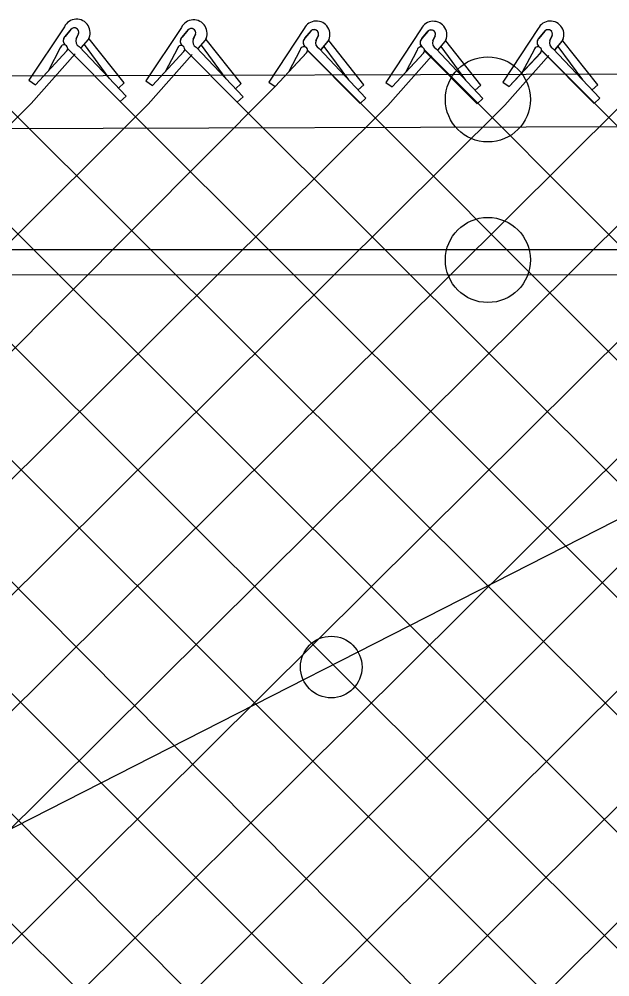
# Model space of a CAD drawing. Extents: x 0 to 2.85, y -0.1 to 1.83.
# Drawn here: x 0.4432 to 0.4839, y 0.8604 to 0.9263 of the extents above; entities that cross this region are included whole.
import ezdxf

# ---------------------------------------------------------------- set-up
doc = ezdxf.new("R2010")
doc.units = 0
doc.layers.add('sb_Chainlink Fence', color=7, linetype='Continuous')
doc.layers.add('sb_Existing Structural Steel', color=7, linetype='Continuous')

msp = doc.modelspace()

# ---------------------------------------------------------------- linework, layer by layer
at = {"layer": 'sb_Chainlink Fence'}
for p, q in [((0.44631208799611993, 0.9257917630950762), (0.44387561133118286, 0.9221028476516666)), ((0.454368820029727, 0.9257470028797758), (0.45193234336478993, 0.9220580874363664)), ((0.4463596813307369, 0.9251229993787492), (0.446804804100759, 0.9256500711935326)), ((0.4467637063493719, 0.925606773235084), (0.4463596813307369, 0.9251229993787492)), ((0.4472858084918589, 0.9253212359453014), (0.4471222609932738, 0.9249669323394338)), ((0.4471228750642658, 0.9249794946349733), (0.447285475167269, 0.9253132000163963)), ((0.4480008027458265, 0.9249863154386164), (0.4480318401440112, 0.9250591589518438)), ((0.45441641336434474, 0.9250782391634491), (0.4548615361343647, 0.9256053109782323)), ((0.45482043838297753, 0.925562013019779), (0.45441641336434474, 0.9250782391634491)), ((0.45534254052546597, 0.9252764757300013), (0.45517899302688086, 0.9249221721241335)), ((0.4551796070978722, 0.9249347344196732), (0.4553422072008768, 0.925268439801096)), ((0.46282662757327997, 0.9256638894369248), (0.4603901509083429, 0.9219749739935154)), ((0.4628742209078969, 0.9249951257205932), (0.4633193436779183, 0.9255221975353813)), ((0.46327824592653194, 0.9254788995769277), (0.4628742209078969, 0.9249951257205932)), ((0.46380034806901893, 0.9251933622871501), (0.46363680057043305, 0.9248390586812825)), ((0.4636374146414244, 0.9248516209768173), (0.463800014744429, 0.9251853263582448)), ((0.4708801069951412, 0.9256434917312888), (0.46844363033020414, 0.9219545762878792)), ((0.4709277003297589, 0.9249747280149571), (0.47137282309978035, 0.9255017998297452)), ((0.4713317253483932, 0.9254585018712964), (0.4709277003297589, 0.9249747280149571)), ((0.4718538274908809, 0.9251729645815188), (0.47169027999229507, 0.9248186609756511)), ((0.47169089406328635, 0.9248312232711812), (0.471853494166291, 0.9251649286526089)), ((0.4789343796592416, 0.9256601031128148), (0.47649790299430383, 0.9219711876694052)), ((0.4789819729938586, 0.9249913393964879), (0.4794270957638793, 0.9255184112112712)), ((0.4793859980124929, 0.9254751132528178), (0.4789819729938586, 0.9249913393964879)), ((0.4799081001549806, 0.92518957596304), (0.47974455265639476, 0.9248352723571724)), ((0.47974516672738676, 0.924847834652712), (0.47990776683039, 0.9251815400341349)), ((0.4473340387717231, 0.9244275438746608), (0.4505594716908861, 0.9210009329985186)), ((0.4474691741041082, 0.924332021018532), (0.44796438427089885, 0.9249182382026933)), ((0.44747573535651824, 0.9243409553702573), (0.44796687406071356, 0.9249202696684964)), ((0.44938611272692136, 0.9222589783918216), (0.4476890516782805, 0.9245689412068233)), ((0.44796438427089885, 0.9249182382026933), (0.4480008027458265, 0.9249863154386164)), ((0.45042512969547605, 0.9219269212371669), (0.448012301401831, 0.9249616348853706)), ((0.4555259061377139, 0.9242872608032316), (0.4560211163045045, 0.9248734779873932)), ((0.4555324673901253, 0.924296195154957), (0.45602360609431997, 0.9248755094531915)), ((0.45744284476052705, 0.9222142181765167), (0.4557457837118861, 0.9245241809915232)), ((0.4560211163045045, 0.9248734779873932), (0.4560575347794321, 0.9249415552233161)), ((0.4560575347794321, 0.9249415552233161), (0.456088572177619, 0.9250143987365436)), ((0.4584818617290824, 0.9218821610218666), (0.4560690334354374, 0.9249168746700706)), ((0.4639837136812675, 0.9242041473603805), (0.4644789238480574, 0.9247903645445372)), ((0.4639902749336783, 0.9242130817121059), (0.4644814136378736, 0.924792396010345)), ((0.4659006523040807, 0.9221311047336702), (0.46420359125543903, 0.9244410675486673)), ((0.4644789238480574, 0.9247903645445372), (0.464515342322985, 0.9248584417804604)), ((0.464515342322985, 0.9248584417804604), (0.4645463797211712, 0.9249312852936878)), ((0.4669396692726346, 0.9217990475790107), (0.4645268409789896, 0.9248337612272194)), ((0.47203719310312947, 0.9241837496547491), (0.4725324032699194, 0.9247699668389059)), ((0.4720437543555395, 0.9241926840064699), (0.47253489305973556, 0.924771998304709)), ((0.4739541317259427, 0.9221107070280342), (0.47225707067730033, 0.924420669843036)), ((0.4725324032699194, 0.9247699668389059), (0.4725688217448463, 0.9248380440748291)), ((0.4725688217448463, 0.9248380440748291), (0.4725998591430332, 0.9249108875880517)), ((0.4749931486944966, 0.9217786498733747), (0.4725803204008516, 0.924813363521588)), ((0.48009146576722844, 0.9242003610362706), (0.4805866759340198, 0.9247865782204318)), ((0.4800980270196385, 0.9242092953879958), (0.4805891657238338, 0.9247886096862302)), ((0.48200840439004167, 0.9221273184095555), (0.48031134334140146, 0.9244372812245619)), ((0.4805866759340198, 0.9247865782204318), (0.48062309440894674, 0.924854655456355)), ((0.48062309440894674, 0.924854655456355), (0.4806541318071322, 0.9249274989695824)), ((0.483047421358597, 0.9217952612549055), (0.48063459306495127, 0.9248299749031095)), ((0.44401966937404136, 0.9205152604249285), (0.447054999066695, 0.9239329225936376)), ((0.4443215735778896, 0.9217981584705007), (0.4464913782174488, 0.9241355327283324)), ((0.4443215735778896, 0.9217981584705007), (0.4464775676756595, 0.9241217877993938)), ((0.44603471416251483, 0.9243362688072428), (0.44522307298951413, 0.9227847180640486)), ((0.4465363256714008, 0.9242850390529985), (0.45016367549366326, 0.9206422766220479)), ((0.45207640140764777, 0.9204705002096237), (0.4551117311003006, 0.9238881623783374)), ((0.4523783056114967, 0.9217533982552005), (0.4545481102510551, 0.9240907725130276)), ((0.4523783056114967, 0.9217533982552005), (0.45453429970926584, 0.9240770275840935)), ((0.4540914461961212, 0.9242915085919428), (0.45327980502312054, 0.9227399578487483)), ((0.45459305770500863, 0.9242402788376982), (0.4582204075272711, 0.9205975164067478)), ((0.45539077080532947, 0.9243827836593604), (0.4586162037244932, 0.9209561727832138)), ((0.4608361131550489, 0.9216702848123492), (0.4630059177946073, 0.9240076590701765)), ((0.4608361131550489, 0.9216702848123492), (0.46299210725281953, 0.9239939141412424)), ((0.4625492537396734, 0.9242083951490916), (0.46173761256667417, 0.9226568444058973)), ((0.4630508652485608, 0.9241571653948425), (0.4666782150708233, 0.9205144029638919)), ((0.4630758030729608, 0.9241526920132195), (0.5729974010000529, 0.8140907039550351)), ((0.4638485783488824, 0.9242996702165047), (0.4670740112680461, 0.9208730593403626)), ((0.4685876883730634, 0.9203669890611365), (0.47162301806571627, 0.9237846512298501)), ((0.46888959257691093, 0.9216498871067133), (0.47105939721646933, 0.9239872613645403)), ((0.46888959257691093, 0.9216498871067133), (0.4710455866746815, 0.9239735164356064)), ((0.4706027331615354, 0.9241879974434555), (0.4697910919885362, 0.922636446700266)), ((0.47110434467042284, 0.9241367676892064), (0.4747316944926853, 0.9204940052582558)), ((0.47112325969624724, 0.9241662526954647), (0.5810516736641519, 0.8140740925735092)), ((0.4719020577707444, 0.9242792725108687), (0.4751274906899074, 0.9208526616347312)), ((0.47664196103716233, 0.9203836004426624), (0.47967729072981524, 0.9238012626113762)), ((0.4769438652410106, 0.9216664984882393), (0.47911366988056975, 0.9240038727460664)), ((0.4769438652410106, 0.9216664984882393), (0.47909985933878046, 0.9239901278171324)), ((0.4786570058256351, 0.9242046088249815), (0.47784536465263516, 0.9226530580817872)), ((0.47915861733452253, 0.9241533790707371), (0.482785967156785, 0.9205106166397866)), ((0.47917071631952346, 0.9241798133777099), (0.5891140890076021, 0.8140145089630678)), ((0.47995633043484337, 0.9242958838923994), (0.4831817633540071, 0.9208692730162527)), ((0.40804886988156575, 0.9224612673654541), (0.5169369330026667, 0.8127874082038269)), ((0.44387561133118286, 0.9221028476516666), (0.4443215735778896, 0.9217981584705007)), ((0.45042512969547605, 0.9219269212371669), (0.45002933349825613, 0.9215682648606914)), ((0.45193234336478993, 0.9220580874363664), (0.4523783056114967, 0.9217533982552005)), ((0.4584818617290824, 0.9218821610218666), (0.4580860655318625, 0.9215235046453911)), ((0.4603901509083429, 0.9219749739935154), (0.4608361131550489, 0.9216702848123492)), ((0.4669396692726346, 0.9217990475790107), (0.46654387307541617, 0.92144039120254)), ((0.46844363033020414, 0.9219545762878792), (0.46888959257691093, 0.9216498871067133)), ((0.4749931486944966, 0.9217786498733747), (0.4745973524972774, 0.9214199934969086)), ((0.47649790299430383, 0.9219711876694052), (0.4769438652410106, 0.9216664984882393)), ((0.483047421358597, 0.9217952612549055), (0.4826516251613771, 0.92143660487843)), ((0.35352366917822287, 0.8140077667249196), (0.4608361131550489, 0.9216702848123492)), ((0.4179421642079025, 0.8140582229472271), (0.5257110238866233, 0.9210918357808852)), ((0.3435537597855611, 0.8202202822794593), (0.44401966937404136, 0.9205152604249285)), ((0.3454612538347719, 0.8140673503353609), (0.45207640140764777, 0.9204705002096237)), ((0.37766239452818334, 0.8140635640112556), (0.48470437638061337, 0.9204431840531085)), ((0.3856891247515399, 0.9206084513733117), (0.4927878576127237, 0.814293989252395)), ((0.3937433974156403, 0.9206250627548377), (0.5011426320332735, 0.8130167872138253)), ((0.40180581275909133, 0.920684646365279), (0.5085103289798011, 0.8141721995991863)), ((0.41791541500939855, 0.9206341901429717), (0.524688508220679, 0.8140907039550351)), ((0.42599350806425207, 0.920586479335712), (0.5327427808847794, 0.8140740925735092)), ((0.426020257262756, 0.8141059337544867), (0.5330132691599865, 0.9204431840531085)), ((0.43404698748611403, 0.9205660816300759), (0.5408051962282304, 0.8140145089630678)), ((0.442101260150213, 0.9205826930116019), (0.5488619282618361, 0.814059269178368)), ((0.4505594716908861, 0.9210009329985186), (0.45016367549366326, 0.9206422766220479)), ((0.45016367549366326, 0.9206422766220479), (0.5569147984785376, 0.8140649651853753)), ((0.4586162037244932, 0.9209561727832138), (0.4582204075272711, 0.9205975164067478)), ((0.4582204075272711, 0.9205975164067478), (0.5649439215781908, 0.8140703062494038)), ((0.4670740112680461, 0.9208730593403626), (0.4666782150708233, 0.9205144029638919)), ((0.4751274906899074, 0.9208526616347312), (0.4747316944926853, 0.9204940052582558)), ((0.4831817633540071, 0.9208692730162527), (0.482785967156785, 0.9205106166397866)), ((0.36158040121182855, 0.8140525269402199), (0.4685876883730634, 0.9203669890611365)), ((0.3696332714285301, 0.8140582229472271), (0.47664196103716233, 0.9203836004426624)), ((0.3857158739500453, 0.8140839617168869), (0.4927611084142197, 0.9203984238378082)), ((0.3937701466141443, 0.8140673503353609), (0.5008139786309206, 0.9203927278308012)), ((0.40183256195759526, 0.8140077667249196), (0.5088431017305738, 0.9203873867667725)), ((0.4340737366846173, 0.8141263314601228), (0.5410700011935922, 0.9203984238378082)), ((0.40988929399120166, 0.8140525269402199), (0.5111949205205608, 0.9153836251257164))]:
    msp.add_line(p, q, dxfattribs=at)
for centre, radius, start, end in [((0.44715053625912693, 0.9253770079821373), 0.0009354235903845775, 330.7731305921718, 153.67978342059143), ((0.44699651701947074, 0.925412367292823), 0.00030330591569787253, 342.5147558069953, 140.13680881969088), ((0.44699760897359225, 0.9254138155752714), 0.00030494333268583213, 340.73435754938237, 129.21739859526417), ((0.45520726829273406, 0.925332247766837), 0.0009354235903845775, 330.7731305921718, 153.67978342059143), ((0.46366507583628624, 0.9252491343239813), 0.0009354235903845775, 330.7731305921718, 153.67978342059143), ((0.4717185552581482, 0.9252287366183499), 0.0009354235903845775, 330.7731305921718, 153.67978342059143), ((0.4797728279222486, 0.9252453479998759), 0.0009354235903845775, 330.7731305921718, 153.67978342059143), ((0.44661914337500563, 0.924839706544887), 0.0003843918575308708, 140.20166010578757, 233.0052527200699), ((0.44662965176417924, 0.9248401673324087), 0.0003909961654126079, 133.66718540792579, 232.2343578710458), ((0.45468638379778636, 0.9247954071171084), 0.0003909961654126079, 133.66718540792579, 232.2343578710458), ((0.45505324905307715, 0.9253676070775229), 0.00030330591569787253, 342.5147558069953, 140.13680881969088), ((0.4550543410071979, 0.9253690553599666), 0.00030494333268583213, 340.73435754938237, 129.21739859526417), ((0.46351105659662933, 0.9252844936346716), 0.00030330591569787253, 342.5147558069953, 140.13680881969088), ((0.46351214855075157, 0.9252859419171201), 0.00030494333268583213, 340.73435754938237, 129.21739859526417), ((0.4715645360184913, 0.9252640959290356), 0.00030330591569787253, 342.5147558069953, 140.13680881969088), ((0.47156562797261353, 0.925265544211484), 0.00030494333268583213, 340.73435754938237, 129.21739859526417), ((0.4796188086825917, 0.9252807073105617), 0.00030330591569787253, 342.5147558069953, 140.13680881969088), ((0.4796199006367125, 0.9252821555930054), 0.00030494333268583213, 340.73435754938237, 129.21739859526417), ((0.4462866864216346, 0.9242921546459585), 0.00025580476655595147, 319.02146199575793, 170.0695590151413), ((0.44750998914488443, 0.9248076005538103), 0.00041880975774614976, 156.48328493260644, 245.15783350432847), ((0.45434341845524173, 0.9242473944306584), 0.00025580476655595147, 319.02146199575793, 170.0695590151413), ((0.4546758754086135, 0.9247949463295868), 0.0003843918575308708, 140.20166010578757, 233.0052527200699), ((0.45556672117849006, 0.92476284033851), 0.00041880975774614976, 156.48328493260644, 245.15783350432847), ((0.46280122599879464, 0.9241642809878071), 0.00025580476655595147, 319.02146199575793, 170.0695590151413), ((0.46313368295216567, 0.9247118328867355), 0.0003843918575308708, 140.20166010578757, 233.0052527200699), ((0.46314419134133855, 0.9247122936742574), 0.0003909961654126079, 133.66718540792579, 232.2343578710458), ((0.46402452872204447, 0.9246797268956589), 0.00041880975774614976, 156.48328493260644, 245.15783350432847), ((0.47085470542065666, 0.9241438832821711), 0.00025580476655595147, 319.02146199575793, 170.0695590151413), ((0.47118716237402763, 0.9246914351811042), 0.0003843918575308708, 140.20166010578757, 233.0052527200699), ((0.47119767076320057, 0.9246918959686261), 0.0003909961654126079, 133.66718540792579, 232.2343578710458), ((0.4720780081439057, 0.9246593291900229), 0.00041880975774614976, 156.48328493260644, 245.15783350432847), ((0.47890897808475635, 0.9241604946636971), 0.00025580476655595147, 319.02146199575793, 170.0695590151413), ((0.47924143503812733, 0.9247080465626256), 0.0003843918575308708, 140.20166010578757, 233.0052527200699), ((0.47925194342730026, 0.9247085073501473), 0.0003909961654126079, 133.66718540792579, 232.2343578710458), ((0.4801322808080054, 0.9246759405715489), 0.00041880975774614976, 156.48328493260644, 245.15783350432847)]:
    msp.add_arc(centre, radius, start, end, dxfattribs=at)
at = {"layer": 'sb_Existing Structural Steel'}
for p, q in [((0.32972619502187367, 0.922068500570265), (0.7463728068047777, 0.9233474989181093)), ((0.3297730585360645, 0.9184370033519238), (0.7393045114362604, 0.9196941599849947)), ((0.503196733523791, 0.9104170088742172), (0.33383277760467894, 0.910482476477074)), ((0.5031960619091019, 0.9086795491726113), (0.3338321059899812, 0.9087450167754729)), ((0.5091700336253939, 0.9044684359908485), (0.43297686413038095, 0.8656521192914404))]:
    msp.add_line(p, q, dxfattribs=at)
for centre, radius in [((0.47547411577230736, 0.9207886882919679), 0.002929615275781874), ((0.47547411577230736, 0.9097323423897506), 0.002929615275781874), ((0.46468627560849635, 0.8817081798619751), 0.0021204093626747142)]:
    msp.add_circle(centre, radius, dxfattribs=at)

doc.saveas('drawing.dxf')
